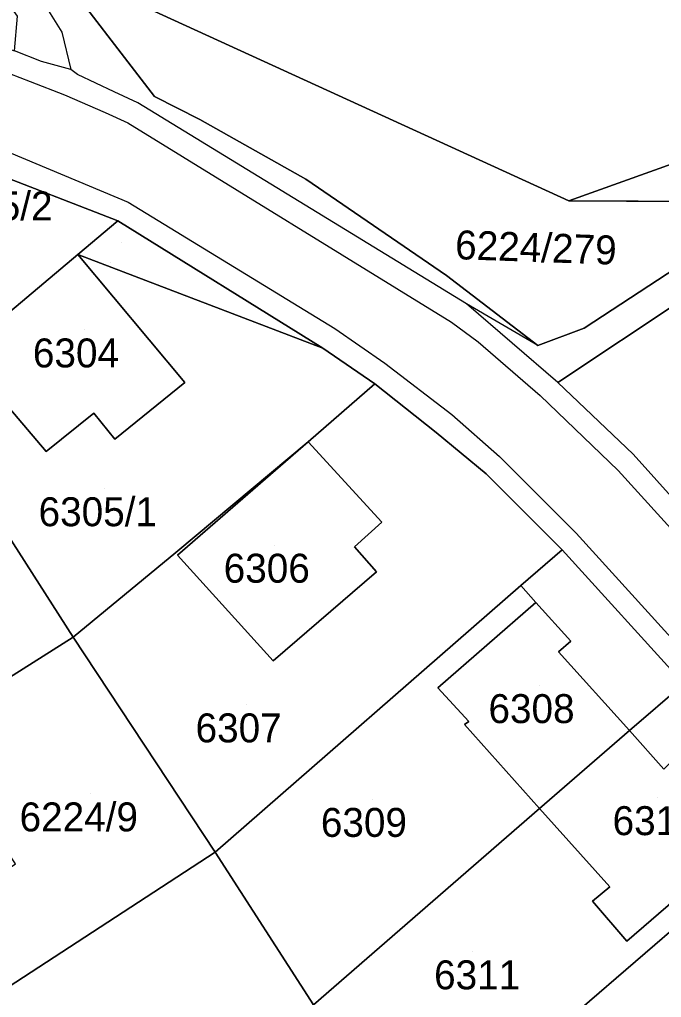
# Model space of a CAD drawing. Extents: x -266199 to -261993, y -1239047 to -1235108.
# Drawn here: x -263718.1 to -263673.7, y -1235963.6 to -1235896 of the extents above; entities that cross this region are included whole.
import ezdxf

# ---------------------------------------------------------------- set-up
doc = ezdxf.new("R2010")
doc.units = 0
for name, color, linetype in [('body_kn', 7, 'Continuous'), ('kladpar_druhypozemkov', 7, 'Continuous'), ('kladpar_hranice', 7, 'Continuous'), ('kladpar_parcelnecisla', 7, 'Continuous'), ('kladpar_plochy', 7, 'Continuous'), ('kladpar_sipky', 7, 'Continuous'), ('zappar_hrandruhpozemk', 7, 'Continuous'), ('zuob_linie', 7, 'Continuous'), ('zuob_plochy', 7, 'Continuous')]:
    doc.layers.add(name, color=color, linetype=linetype)

msp = doc.modelspace()

# ---------------------------------------------------------------- linework, layer by layer
at = {"layer": 'body_kn'}
for p, q in [((-263715.16, -1235896.87), (-263715.16, -1235896.87)), ((-263716.56, -1235898.89), (-263716.56, -1235898.89)), ((-263714.54, -1235899.46), (-263714.54, -1235899.46)), ((-263717.34, -1235900.29), (-263717.34, -1235900.29)), ((-263714.08, -1235899.8), (-263714.08, -1235899.8)), ((-263714.98, -1235901.21), (-263714.98, -1235901.21)), ((-263711.56, -1235900.99), (-263711.56, -1235900.99)), ((-263708.76, -1235901.32), (-263708.76, -1235901.32)), ((-263709.91, -1235901.76), (-263709.91, -1235901.76)), ((-263712.18, -1235902.41), (-263712.18, -1235902.41)), ((-263705.63, -1235902.91), (-263705.63, -1235902.91)), ((-263710.6, -1235903.14), (-263710.6, -1235903.14)), ((-263698.31, -1235907.03), (-263698.31, -1235907.03)), ((-263710.59, -1235908.62), (-263710.59, -1235908.62)), ((-263680.14, -1235908.53), (-263680.14, -1235908.53)), ((-263680.14, -1235908.53), (-263680.14, -1235908.53)), ((-263711.29, -1235909.91), (-263711.29, -1235909.91)), ((-263711.29, -1235909.91), (-263711.29, -1235909.91)), ((-263714.06, -1235912.22), (-263714.06, -1235912.22)), ((-263714.06, -1235912.22), (-263714.06, -1235912.22)), ((-263688.6, -1235913.67), (-263688.6, -1235913.67)), ((-263687.21, -1235915.64), (-263687.21, -1235915.64)), ((-263688.26, -1235916.9), (-263688.26, -1235916.9)), ((-263696.3, -1235917.34), (-263696.3, -1235917.34)), ((-263679.09, -1235917.31), (-263679.09, -1235917.31)), ((-263686.4, -1235918.27), (-263686.4, -1235918.27)), ((-263682.28, -1235918.52), (-263682.28, -1235918.52)), ((-263682.28, -1235918.52), (-263682.28, -1235918.52)), ((-263697.14, -1235918.69), (-263697.14, -1235918.69)), ((-263697.14, -1235918.69), (-263697.14, -1235918.69)), ((-263692.85, -1235919.74), (-263692.85, -1235919.74)), ((-263706.67, -1235921.08), (-263706.67, -1235921.08)), ((-263693.54, -1235921.16), (-263693.54, -1235921.16)), ((-263680.9, -1235921.08), (-263680.9, -1235921.08)), ((-263680.9, -1235921.08), (-263680.9, -1235921.08)), ((-263682.12, -1235921.98), (-263682.12, -1235921.98)), ((-263712.96, -1235923.19), (-263712.96, -1235923.19)), ((-263688.23, -1235923.29), (-263688.23, -1235923.29)), ((-263689.3, -1235924.52), (-263689.3, -1235924.52)), ((-263711.51, -1235924.99), (-263711.51, -1235924.99)), ((-263698.16, -1235925.18), (-263698.16, -1235925.18)), ((-263716.24, -1235925.84), (-263716.24, -1235925.84)), ((-263684.93, -1235926.18), (-263684.93, -1235926.18)), ((-263675.7, -1235926.03), (-263675.7, -1235926.03)), ((-263676.74, -1235927.15), (-263676.74, -1235927.15)), ((-263685.86, -1235927.39), (-263685.86, -1235927.39)), ((-263693.06, -1235930.72), (-263693.06, -1235930.72)), ((-263679.65, -1235931.47), (-263679.65, -1235931.47)), ((-263694.95, -1235932.42), (-263694.95, -1235932.42)), ((-263680.61, -1235932.63), (-263680.61, -1235932.63)), ((-263707.28, -1235932.81), (-263707.28, -1235932.81)), ((-263707.17, -1235933.01), (-263707.17, -1235933.01)), ((-263707.17, -1235933.01), (-263707.17, -1235933.01)), ((-263693.44, -1235934.14), (-263693.44, -1235934.14)), ((-263683.45, -1235935.1), (-263683.45, -1235935.1)), ((-263682.42, -1235936.27), (-263682.42, -1235936.27)), ((-263682.42, -1235936.27), (-263682.42, -1235936.27)), ((-263714.39, -1235938.66), (-263714.39, -1235938.66)), ((-263714.39, -1235938.66), (-263714.39, -1235938.66)), ((-263680, -1235938.94), (-263680, -1235938.94)), ((-263680.85, -1235939.67), (-263680.85, -1235939.67)), ((-263700.57, -1235940.29), (-263700.57, -1235940.29)), ((-263689.2, -1235942.16), (-263689.2, -1235942.16)), ((-263687.36, -1235944.69), (-263687.36, -1235944.69)), ((-263687.05, -1235944.48), (-263687.05, -1235944.48)), ((-263675.96, -1235945.11), (-263675.96, -1235945.11)), ((-263675.96, -1235945.11), (-263675.96, -1235945.11)), ((-263682.16, -1235950.51), (-263682.16, -1235950.51)), ((-263704.58, -1235953.51), (-263704.58, -1235953.51)), ((-263704.58, -1235953.51), (-263704.58, -1235953.51)), ((-263677.32, -1235955.9), (-263677.32, -1235955.9)), ((-263678.5, -1235956.91), (-263678.5, -1235956.91)), ((-263676.14, -1235959.66), (-263676.14, -1235959.66))]:
    msp.add_line(p, q, dxfattribs=at)
at = {"layer": 'kladpar_druhypozemkov'}
for p, q in [((-263682, -1235911.32), (-263682, -1235911.32)), ((-263711.83, -1235912.78), (-263711.83, -1235912.78)), ((-263713.63, -1235917.43), (-263713.63, -1235917.43)), ((-263712.25, -1235928.4), (-263712.25, -1235928.4)), ((-263700.45, -1235932.3), (-263700.45, -1235932.3)), ((-263682.14, -1235942), (-263682.14, -1235942)), ((-263702.44, -1235943.33), (-263702.44, -1235943.33)), ((-263713.17, -1235949.48), (-263713.17, -1235949.48)), ((-263693.74, -1235949.86), (-263693.74, -1235949.86)), ((-263674, -1235949.74), (-263674, -1235949.74)), ((-263686.77, -1235960.39), (-263686.77, -1235960.39))]:
    msp.add_line(p, q, dxfattribs=at)
at = {"layer": 'kladpar_hranice'}
for p, q in [((-263680.14, -1235908.53), (-263665.76, -1235908.58)), ((-263665.76, -1235908.58), (-263680.14, -1235908.53)), ((-263714.06, -1235912.22), (-263711.29, -1235909.91)), ((-263711.29, -1235909.91), (-263697.14, -1235918.69)), ((-263714.06, -1235912.22), (-263697.14, -1235918.69)), ((-263697.14, -1235918.69), (-263714.06, -1235912.22))]:
    msp.add_line(p, q, dxfattribs=at)
for points in [[(-263515.47, -1235803.02), (-263509.46, -1235817.94), (-263503.31, -1235833.21), (-263496.84, -1235849.27), (-263516.92, -1235853.41), (-263545.99, -1235870.09), (-263582.85, -1235873.67), (-263680.14, -1235908.53), (-263715.75, -1235892.23), (-263727.87, -1235876.45), (-263728.71, -1235875.42), (-263746.44, -1235854.19), (-263752.76, -1235826.07), (-263753.8, -1235821.45), (-263755.26, -1235814.98), (-263756.07, -1235811.36), (-263761.44, -1235787.48), (-263755.72, -1235785.97), (-263737.47, -1235780.83), (-263736.2, -1235780.47), (-263723.08, -1235776.97), (-263716.54, -1235775.23), (-263687.62, -1235767.25)], [(-263680.14, -1235908.53), (-263582.85, -1235873.67), (-263545.99, -1235870.09), (-263516.92, -1235853.41), (-263496.84, -1235849.27), (-263491.16, -1235848.11), (-263435, -1235836.54)], [(-263742.9, -1235890.11), (-263738.34, -1235891.4), (-263732.62, -1235893.25), (-263725.26, -1235895.68), (-263720.35, -1235897.54), (-263718.44, -1235898.16), (-263718.22, -1235895.76), (-263723.84, -1235887.88), (-263721.78, -1235889.02), (-263719.13, -1235890.49), (-263717.14, -1235891.59), (-263715.75, -1235892.23), (-263708.76, -1235901.32), (-263705.63, -1235902.91), (-263698.31, -1235907.03), (-263688.6, -1235913.67), (-263682.28, -1235918.52), (-263679.09, -1235917.31), (-263665.76, -1235908.58)], [(-263672.2, -1235941.89), (-263680.61, -1235932.63), (-263685.86, -1235927.39), (-263689.3, -1235924.52), (-263693.54, -1235921.16), (-263697.14, -1235918.69), (-263711.29, -1235909.91), (-263720.45, -1235906.36), (-263734.81, -1235901.23), (-263745.24, -1235898.04), (-263745, -1235896.53), (-263743.29, -1235891.8), (-263742.9, -1235890.11)], [(-263665.76, -1235908.58), (-263679.09, -1235917.31), (-263682.28, -1235918.52), (-263688.6, -1235913.67), (-263698.31, -1235907.03), (-263705.63, -1235902.91), (-263708.76, -1235901.32), (-263715.75, -1235892.23), (-263680.14, -1235908.53)], [(-263725.13, -1235921.87), (-263742.33, -1235932.99), (-263749.84, -1235908.26), (-263750.26, -1235906.01), (-263750.3, -1235903.8), (-263749.24, -1235899.52), (-263747.36, -1235898.32), (-263745.24, -1235898.04), (-263734.81, -1235901.23), (-263720.45, -1235906.36), (-263711.29, -1235909.91), (-263714.06, -1235912.22), (-263721.13, -1235918.18), (-263722.95, -1235916.07), (-263725.09, -1235913.59), (-263723.74, -1235912.32), (-263726.13, -1235909.54), (-263733.49, -1235915.8), (-263728.93, -1235921.08), (-263727.16, -1235919.59), (-263725.13, -1235921.87)], [(-263680.9, -1235921.08), (-263672.17, -1235915.28), (-263664.96, -1235910.6), (-263652.8, -1235908.49), (-263645.45, -1235907.21), (-263640.25, -1235913.07), (-263666.31, -1235936.48), (-263675.7, -1235926.03), (-263680.9, -1235921.08)], [(-263697.14, -1235918.69), (-263693.54, -1235921.16), (-263698.16, -1235925.18), (-263707.28, -1235932.81), (-263714.39, -1235938.66), (-263725.13, -1235921.87), (-263722.07, -1235919.01), (-263716.24, -1235925.84), (-263712.96, -1235923.19), (-263711.51, -1235924.99), (-263706.67, -1235921.08), (-263714.06, -1235912.22)], [(-263714.06, -1235912.22), (-263706.67, -1235921.08), (-263711.51, -1235924.99), (-263712.96, -1235923.19), (-263716.24, -1235925.84), (-263722.07, -1235919.01), (-263721.13, -1235918.18), (-263714.06, -1235912.22)], [(-263672.17, -1235915.28), (-263680.9, -1235921.08), (-263675.7, -1235926.03), (-263666.31, -1235936.48)], [(-263704.58, -1235953.51), (-263714.39, -1235938.66), (-263707.28, -1235932.81), (-263698.16, -1235925.18), (-263707.17, -1235933.01), (-263700.57, -1235940.29), (-263693.44, -1235934.14), (-263694.95, -1235932.42), (-263693.06, -1235930.72), (-263698.16, -1235925.18), (-263693.54, -1235921.16), (-263689.3, -1235924.52), (-263685.86, -1235927.39), (-263680.61, -1235932.63), (-263683.45, -1235935.1), (-263704.58, -1235953.51)], [(-263714.39, -1235938.66), (-263724.5, -1235945.07), (-263732.12, -1235950.07), (-263735.92, -1235952.6), (-263742.33, -1235932.99), (-263725.13, -1235921.87), (-263714.39, -1235938.66)], [(-263707.17, -1235933.01), (-263698.16, -1235925.18), (-263693.06, -1235930.72), (-263694.95, -1235932.42), (-263693.44, -1235934.14), (-263700.57, -1235940.29), (-263707.17, -1235933.01)], [(-263697.77, -1235964.06), (-263704.58, -1235953.51), (-263683.45, -1235935.1), (-263680.61, -1235932.63), (-263672.2, -1235941.89), (-263675.96, -1235945.11), (-263680.85, -1235939.67), (-263680, -1235938.94), (-263682.42, -1235936.27), (-263689.2, -1235942.16), (-263687.05, -1235944.48), (-263687.36, -1235944.69), (-263682.16, -1235950.51), (-263697.77, -1235964.06)], [(-263675.96, -1235945.11), (-263682.16, -1235950.51), (-263687.36, -1235944.69), (-263687.05, -1235944.48), (-263689.2, -1235942.16), (-263682.42, -1235936.27), (-263680, -1235938.94), (-263680.85, -1235939.67), (-263675.96, -1235945.11)], [(-263704.58, -1235953.51), (-263730.02, -1235970.1), (-263735.92, -1235952.6), (-263732.12, -1235950.07), (-263730.67, -1235952.26), (-263732.61, -1235953.53), (-263727.87, -1235960.72), (-263718.36, -1235954.32), (-263724.5, -1235945.07), (-263714.39, -1235938.66), (-263704.58, -1235953.51)], [(-263672.2, -1235941.89), (-263664, -1235951.12), (-263690.92, -1235974.33), (-263697.77, -1235964.06), (-263682.16, -1235950.51), (-263677.32, -1235955.9), (-263678.5, -1235956.91), (-263676.14, -1235959.66), (-263667.73, -1235952.4), (-263672.71, -1235946.89), (-263673.58, -1235947.79), (-263675.96, -1235945.11), (-263672.2, -1235941.89)], [(-263675.96, -1235945.11), (-263673.58, -1235947.79), (-263672.71, -1235946.89), (-263667.73, -1235952.4), (-263676.14, -1235959.66), (-263678.5, -1235956.91), (-263677.32, -1235955.9), (-263682.16, -1235950.51), (-263675.96, -1235945.11)], [(-263664, -1235951.12), (-263655.57, -1235960.12), (-263659.16, -1235963.46), (-263665.02, -1235956.7), (-263672.35, -1235963.16), (-263670.89, -1235964.78), (-263672.78, -1235966.33), (-263670.38, -1235969.16), (-263668.55, -1235967.58), (-263666.5, -1235969.91), (-263683.96, -1235984.85), (-263690.92, -1235974.33), (-263664, -1235951.12)], [(-263697.77, -1235964.06), (-263711.53, -1235973.01), (-263712.54, -1235973.68), (-263721.59, -1235979.58), (-263725.76, -1235982.31), (-263730.02, -1235970.1), (-263704.58, -1235953.51), (-263697.77, -1235964.06)]]:
    msp.add_lwpolyline(points, dxfattribs=at)
at = {"layer": 'kladpar_plochy'}
for p, q in [((-263582.85, -1235873.67), (-263680.14, -1235908.53)), ((-263680.14, -1235908.53), (-263715.75, -1235892.23)), ((-263725.13, -1235921.87), (-263714.39, -1235938.66)), ((-263714.39, -1235938.66), (-263724.5, -1235945.07))]:
    msp.add_line(p, q, dxfattribs=at)
for points in [[(-263435, -1235836.54), (-263453.4, -1235856.95), (-263458.68, -1235858.38), (-263457.62, -1235862.38), (-263468.42, -1235873.18), (-263517.97, -1235882.09), (-263520.58, -1235880.23), (-263533.38, -1235880.86), (-263552.78, -1235888.39), (-263580.58, -1235893.25), (-263665.76, -1235908.58), (-263680.14, -1235908.53), (-263582.85, -1235873.67), (-263545.99, -1235870.09), (-263516.92, -1235853.41), (-263496.84, -1235849.27), (-263491.16, -1235848.11)], [(-263665.76, -1235908.58), (-263679.09, -1235917.31), (-263682.28, -1235918.52), (-263688.6, -1235913.67), (-263698.31, -1235907.03), (-263705.63, -1235902.91), (-263708.76, -1235901.32), (-263715.75, -1235892.23), (-263680.14, -1235908.53)], [(-263725.13, -1235921.87), (-263742.33, -1235932.99), (-263749.84, -1235908.26), (-263750.26, -1235906.01), (-263750.3, -1235903.8), (-263749.24, -1235899.52), (-263747.36, -1235898.32), (-263745.24, -1235898.04), (-263734.81, -1235901.23), (-263720.45, -1235906.36), (-263711.29, -1235909.91), (-263714.06, -1235912.22), (-263721.13, -1235918.18), (-263722.95, -1235916.07), (-263725.09, -1235913.59), (-263723.74, -1235912.32), (-263726.13, -1235909.54), (-263733.49, -1235915.8), (-263728.93, -1235921.08), (-263727.16, -1235919.59)], [(-263680.9, -1235921.08), (-263672.17, -1235915.28), (-263664.96, -1235910.6), (-263652.8, -1235908.49), (-263645.45, -1235907.21), (-263640.25, -1235913.07), (-263666.31, -1235936.48), (-263675.7, -1235926.03)], [(-263711.29, -1235909.91), (-263697.14, -1235918.69), (-263714.06, -1235912.22)], [(-263697.14, -1235918.69), (-263693.54, -1235921.16), (-263698.16, -1235925.18), (-263707.28, -1235932.81), (-263714.39, -1235938.66), (-263725.13, -1235921.87), (-263722.07, -1235919.01), (-263716.24, -1235925.84), (-263712.96, -1235923.19), (-263711.51, -1235924.99), (-263706.67, -1235921.08), (-263714.06, -1235912.22)], [(-263714.06, -1235912.22), (-263706.67, -1235921.08), (-263711.51, -1235924.99), (-263712.96, -1235923.19), (-263716.24, -1235925.84), (-263722.07, -1235919.01), (-263721.13, -1235918.18)], [(-263704.58, -1235953.51), (-263714.39, -1235938.66), (-263707.28, -1235932.81), (-263698.16, -1235925.18), (-263707.17, -1235933.01), (-263700.57, -1235940.29), (-263693.44, -1235934.14), (-263694.95, -1235932.42), (-263693.06, -1235930.72), (-263698.16, -1235925.18), (-263693.54, -1235921.16), (-263689.3, -1235924.52), (-263685.86, -1235927.39), (-263680.61, -1235932.63), (-263683.45, -1235935.1)], [(-263707.17, -1235933.01), (-263698.16, -1235925.18), (-263693.06, -1235930.72), (-263694.95, -1235932.42), (-263693.44, -1235934.14), (-263700.57, -1235940.29)], [(-263697.77, -1235964.06), (-263704.58, -1235953.51), (-263683.45, -1235935.1), (-263680.61, -1235932.63), (-263672.2, -1235941.89), (-263675.96, -1235945.11), (-263680.85, -1235939.67), (-263680, -1235938.94), (-263682.42, -1235936.27), (-263689.2, -1235942.16), (-263687.05, -1235944.48), (-263687.36, -1235944.69), (-263682.16, -1235950.51)], [(-263675.96, -1235945.11), (-263682.16, -1235950.51), (-263687.36, -1235944.69), (-263687.05, -1235944.48), (-263689.2, -1235942.16), (-263682.42, -1235936.27), (-263680, -1235938.94), (-263680.85, -1235939.67)], [(-263704.58, -1235953.51), (-263730.02, -1235970.1), (-263735.92, -1235952.6), (-263732.12, -1235950.07), (-263730.67, -1235952.26), (-263732.61, -1235953.53), (-263727.87, -1235960.72), (-263718.36, -1235954.32), (-263724.5, -1235945.07), (-263714.39, -1235938.66)], [(-263672.2, -1235941.89), (-263664, -1235951.12), (-263690.92, -1235974.33), (-263697.77, -1235964.06), (-263682.16, -1235950.51), (-263677.32, -1235955.9), (-263678.5, -1235956.91), (-263676.14, -1235959.66), (-263667.73, -1235952.4), (-263672.71, -1235946.89), (-263673.58, -1235947.79), (-263675.96, -1235945.11)], [(-263675.96, -1235945.11), (-263673.58, -1235947.79), (-263672.71, -1235946.89), (-263667.73, -1235952.4), (-263676.14, -1235959.66), (-263678.5, -1235956.91), (-263677.32, -1235955.9), (-263682.16, -1235950.51)], [(-263664, -1235951.12), (-263655.57, -1235960.12), (-263659.16, -1235963.46), (-263665.02, -1235956.7), (-263672.35, -1235963.16), (-263670.89, -1235964.78), (-263672.78, -1235966.33), (-263670.38, -1235969.16), (-263668.55, -1235967.58), (-263666.5, -1235969.91), (-263683.96, -1235984.85), (-263690.92, -1235974.33)], [(-263697.77, -1235964.06), (-263711.53, -1235973.01), (-263712.54, -1235973.68), (-263721.59, -1235979.58), (-263725.76, -1235982.31), (-263730.02, -1235970.1), (-263704.58, -1235953.51)]]:
    msp.add_lwpolyline(points, close=True, dxfattribs=at)
for points in [[(-263672.2, -1235941.89), (-263680.61, -1235932.63), (-263685.86, -1235927.39), (-263689.3, -1235924.52), (-263693.54, -1235921.16), (-263697.14, -1235918.69), (-263711.29, -1235909.91), (-263720.45, -1235906.36), (-263734.81, -1235901.23), (-263745.24, -1235898.04), (-263745, -1235896.53), (-263743.29, -1235891.8)], [(-263715.75, -1235892.23), (-263708.76, -1235901.32), (-263705.63, -1235902.91), (-263698.31, -1235907.03), (-263688.6, -1235913.67), (-263682.28, -1235918.52), (-263679.09, -1235917.31), (-263665.76, -1235908.58)], [(-263672.17, -1235915.28), (-263680.9, -1235921.08), (-263675.7, -1235926.03), (-263666.31, -1235936.48)]]:
    msp.add_lwpolyline(points, dxfattribs=at)
at = {"layer": 'kladpar_sipky'}
msp.add_line((-263711.04, -1235911.41), (-263711.04, -1235911.41), dxfattribs=at)
at = {"layer": 'zappar_hrandruhpozemk'}
for p, q in [((-263719.13, -1235890.49), (-263715.16, -1235896.87)), ((-263682.28, -1235918.52), (-263687.21, -1235915.64)), ((-263684.93, -1235926.18), (-263679.65, -1235931.47)), ((-263682.42, -1235936.27), (-263683.45, -1235935.1))]:
    msp.add_line(p, q, dxfattribs=at)
for points in [[(-263715.16, -1235896.87), (-263714.54, -1235899.46), (-263716.56, -1235898.89), (-263718.44, -1235898.16)], [(-263725.75, -1235897.11), (-263720.95, -1235898.89), (-263717.34, -1235900.29), (-263714.98, -1235901.21), (-263712.18, -1235902.41), (-263710.6, -1235903.14), (-263688.26, -1235916.9), (-263686.4, -1235918.27), (-263682.12, -1235921.98), (-263676.74, -1235927.15), (-263667.44, -1235937.39)], [(-263709.91, -1235901.76), (-263711.56, -1235900.99), (-263714.08, -1235899.8), (-263714.54, -1235899.46)], [(-263680.9, -1235921.08), (-263687.21, -1235915.64), (-263709.91, -1235901.76)], [(-263719.68, -1235904.82), (-263710.59, -1235908.62), (-263696.3, -1235917.34), (-263692.85, -1235919.74), (-263688.23, -1235923.29), (-263684.93, -1235926.18)], [(-263679.65, -1235931.47), (-263671.04, -1235940.94), (-263654.46, -1235959.23), (-263642.51, -1235972.55)]]:
    msp.add_lwpolyline(points, dxfattribs=at)
at = {"layer": 'zuob_linie'}
msp.add_lwpolyline([(-263933.13, -1235712.77), (-263894.65, -1235777.08), (-263863.57, -1235809.58), (-263861.99, -1235809.36), (-263856.22, -1235812.47), (-263852.91, -1235819.95), (-263760.04, -1235867.84), (-263755.07, -1235870.59), (-263741, -1235878.38), (-263723.84, -1235887.88), (-263721.78, -1235889.02), (-263719.13, -1235890.49), (-263717.14, -1235891.59), (-263715.75, -1235892.23), (-263680.14, -1235908.53), (-263582.85, -1235873.67)], dxfattribs=at)
at = {"layer": 'zuob_plochy'}
msp.add_lwpolyline([(-263933.13, -1235712.77), (-263894.65, -1235777.08), (-263863.57, -1235809.58), (-263861.99, -1235809.36), (-263856.22, -1235812.47), (-263852.91, -1235819.95), (-263760.04, -1235867.84), (-263755.07, -1235870.59), (-263741, -1235878.38), (-263723.84, -1235887.88), (-263721.78, -1235889.02), (-263719.13, -1235890.49), (-263717.14, -1235891.59), (-263715.75, -1235892.23), (-263680.14, -1235908.53), (-263582.85, -1235873.67)], dxfattribs=at)

# ---------------------------------------------------------------- texts
at = {"layer": 'kladpar_parcelnecisla'}
for s, p in [('6305/2', (-263723.986, -1235909.87)), ('6304', (-263717.164, -1235920.03)), ('6305/1', (-263716.77, -1235931)), ('6306', (-263703.984, -1235934.9)), ('6308', (-263685.697, -1235944.6)), ('6307', (-263705.927, -1235945.93)), ('6224/9', (-263718.083, -1235952.08)), ('6309', (-263697.274, -1235952.46)), ('6310', (-263677.124, -1235952.34)), ('6311', (-263689.453, -1235962.99))]:
    msp.add_text(s, height=2, dxfattribs=at).set_placement(p)
msp.add_text('6224/279', height=2, rotation=358, dxfattribs=at).set_placement((-263688.025, -1235912.546))

doc.saveas('drawing.dxf')
